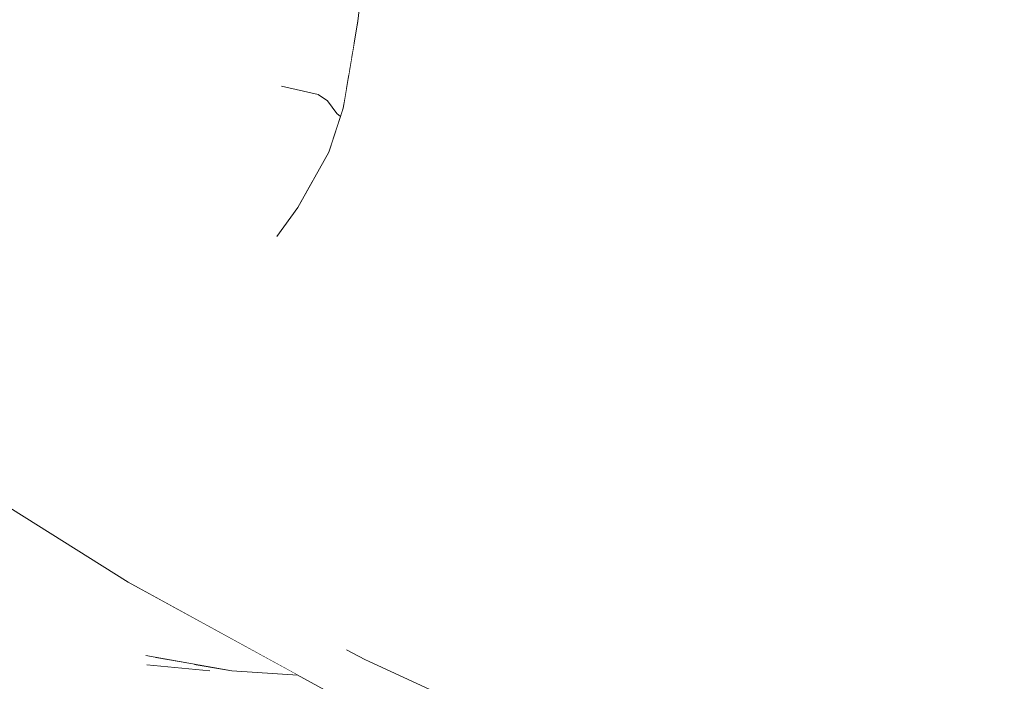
# Model space of a CAD drawing. Header units: millimetres. Extents: x -30280 to 309309, y -17460 to 4378.
# Tile 724 of 1056: x 247527 to 247623, y -13014 to -12949. Entities that reach past the tile are written whole.
import ezdxf

# ---------------------------------------------------------------- set-up
doc = ezdxf.new("R2010")
doc.units = ezdxf.units.MM
doc.header["$MEASUREMENT"] = 0
doc.linetypes.add('Wipeout_Contour', pattern=[1000, 0, -1000])
doc.layers.add('Nuevo_09_EI_Mobiliari general', color=7, linetype='Continuous')
doc.layers.add('Nuevo_09_EI_Mobiliari general_Pluma_Nº__1', color=7, linetype='Continuous', lineweight=5)

# ---------------------------------------------------------------- blocks, each defined once
blk = doc.blocks.new('Elem Sección_535_6', base_point=(235890.588, -13459.976))
at = {"color": 254, "linetype": 'Wipeout_Contour', "lineweight": 0, "ltscale": 7433274.861922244}
blk.add_wipeout([(246697.224, -12764.976), (246697.224, -13099.976), (247577.013, -13099.976), (247577.013, -13054.405), (247579.356, -13051.751), (247614.555, -13051.751), (247614.854, -13050.684), (247522.109, -13050.684), (247515.287, -13047.649), (247514.577, -13045.81), (247511.15, -13045.972), (247504.321, -13046.045), (247496.678, -13045.972), (247490.267, -13045.774), (247486.807, -13045.503), (247475.773, -12877.645), (247476.191, -12877.374), (247478.643, -12877.257), (247475.096, -12821.954), (247472.892, -12822.238), (247451.897, -12819.603), (247435.98, -12812.404), (247429.408, -12802.57), (247426.779, -12794.862), (247425.93, -12793.594), (247431.182, -12782.204), (247437.573, -12774.669), (247437.599, -12774.617), (247455.322, -12765.141), (247456.475, -12764.976)], dxfattribs=at).dxf.layer = 'Nuevo_09_EI_Mobiliari general'
at = {"color": 254, "linetype": 'Wipeout_Contour', "lineweight": 0, "ltscale": 5453992.750802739}
blk.add_wipeout([(247535.573, -13011.984), (247512.726, -12999.459), (247514.982, -13033.784), (247515.287, -13032.995), (247522.109, -13029.96), (247622.134, -13029.96), (247617.373, -13026.626), (247615.695, -13022.776), (247614.225, -13022.772), (247606.668, -13025.546), (247602.589, -13026.319), (247589.802, -13025.199), (247586.051, -13023.862), (247583.656, -13022.759), (247583.305, -13022.7), (247570.447, -13022.67), (247554.078, -13013.696), (247547.599, -13013.263), (247547.521, -13013.25), (247545.433, -13013.272), (247539.283, -13012.695), (247537.964, -13011.989)], dxfattribs=at).dxf.layer = 'Nuevo_09_EI_Mobiliari general'
blk = doc.blocks.new('Elem Sección_536_6', base_point=(235890.588, -13459.976))
at = {"color": 254, "linetype": 'Wipeout_Contour', "lineweight": 0, "ltscale": 743696.944697}
blk.add_wipeout([(247561.275, -12938.212), (247559.969, -12949.591), (247560.865, -12954.059)], dxfattribs=at).dxf.layer = 'Nuevo_09_EI_Mobiliari general'
at = {"color": 254, "linetype": 'Wipeout_Contour', "lineweight": 0, "ltscale": 743699.198603}
blk.add_wipeout([(247561.275, -12938.212), (247560.865, -12954.059), (247562.308, -12940.879)], dxfattribs=at).dxf.layer = 'Nuevo_09_EI_Mobiliari general'
at = {"color": 254, "linetype": 'Wipeout_Contour', "lineweight": 0, "ltscale": 743694.330686}
blk.add_wipeout([(247559.969, -12949.591), (247558.527, -12958.125), (247559.215, -12964.331)], dxfattribs=at).dxf.layer = 'Nuevo_09_EI_Mobiliari general'
at = {"color": 254, "linetype": 'Wipeout_Contour', "lineweight": 0, "ltscale": 743726.318756}
blk.add_wipeout([(247560.865, -12954.059), (247586.837, -12963.931), (247562.308, -12940.879)], dxfattribs=at).dxf.layer = 'Nuevo_09_EI_Mobiliari general'
at = {"color": 254, "linetype": 'Wipeout_Contour', "lineweight": 0, "ltscale": 743690.938591}
blk.add_wipeout([(247558.527, -12958.125), (247557.111, -12962.435), (247557.405, -12970.837)], dxfattribs=at).dxf.layer = 'Nuevo_09_EI_Mobiliari general'
at = {"color": 254, "linetype": 'Wipeout_Contour', "lineweight": 0, "ltscale": 743752.727034}
blk.add_wipeout([(247586.837, -12963.931), (247588.584, -12946.773), (247562.308, -12940.879)], dxfattribs=at).dxf.layer = 'Nuevo_09_EI_Mobiliari general'
at = {"color": 254, "linetype": 'Wipeout_Contour', "lineweight": 0, "ltscale": 743696.458502}
blk.add_wipeout([(247559.215, -12964.331), (247560.865, -12954.059), (247559.969, -12949.591)], dxfattribs=at).dxf.layer = 'Nuevo_09_EI_Mobiliari general'
at = {"color": 254, "linetype": 'Wipeout_Contour', "lineweight": 0, "ltscale": 743808.286609}
blk.add_wipeout([(247588.584, -12946.773), (247586.837, -12963.931), (247615.634, -12967.79)], dxfattribs=at).dxf.layer = 'Nuevo_09_EI_Mobiliari general'
at = {"color": 254, "linetype": 'Wipeout_Contour', "lineweight": 0, "ltscale": 743723.069968}
blk.add_wipeout([(247559.215, -12964.331), (247584.728, -12978.045), (247560.865, -12954.059)], dxfattribs=at).dxf.layer = 'Nuevo_09_EI_Mobiliari general'
at = {"color": 254, "linetype": 'Wipeout_Contour', "lineweight": 0, "ltscale": 743837.220565}
blk.add_wipeout([(247615.634, -12967.79), (247617.5, -12949.077), (247588.584, -12946.773)], dxfattribs=at).dxf.layer = 'Nuevo_09_EI_Mobiliari general'
at = {"color": 254, "linetype": 'Wipeout_Contour', "lineweight": 0, "ltscale": 743749.779751}
blk.add_wipeout([(247560.865, -12954.059), (247584.728, -12978.045), (247586.837, -12963.931)], dxfattribs=at).dxf.layer = 'Nuevo_09_EI_Mobiliari general'
at = {"color": 254, "linetype": 'Wipeout_Contour', "lineweight": 0, "ltscale": 743692.734851}
blk.add_wipeout([(247557.405, -12970.837), (247559.215, -12964.331), (247558.527, -12958.125)], dxfattribs=at).dxf.layer = 'Nuevo_09_EI_Mobiliari general'
at = {"color": 254, "linetype": 'Wipeout_Contour', "lineweight": 0, "ltscale": 743879.232053}
blk.add_wipeout([(247617.5, -12949.077), (247615.634, -12967.79), (247628.696, -12968.159)], dxfattribs=at).dxf.layer = 'Nuevo_09_EI_Mobiliari general'
at = {"color": 254, "linetype": 'Wipeout_Contour', "lineweight": 0, "ltscale": 743718.394644}
blk.add_wipeout([(247557.405, -12970.837), (247582.048, -12989.404), (247559.215, -12964.331)], dxfattribs=at).dxf.layer = 'Nuevo_09_EI_Mobiliari general'
at = {"color": 254, "linetype": 'Wipeout_Contour', "lineweight": 0, "ltscale": 743804.583569}
blk.add_wipeout([(247586.837, -12963.931), (247584.728, -12978.045), (247613.345, -12983.404)], dxfattribs=at).dxf.layer = 'Nuevo_09_EI_Mobiliari general'
at = {"color": 254, "linetype": 'Wipeout_Contour', "lineweight": 0, "ltscale": 743892.421342}
blk.add_wipeout([(247628.696, -12968.159), (247630.573, -12949.297), (247617.5, -12949.077)], dxfattribs=at).dxf.layer = 'Nuevo_09_EI_Mobiliari general'
at = {"color": 254, "linetype": 'Wipeout_Contour', "lineweight": 0, "ltscale": 743683.76337}
blk.add_wipeout([(247557.111, -12962.435), (247554.062, -12967.858), (247553.671, -12978.676)], dxfattribs=at).dxf.layer = 'Nuevo_09_EI_Mobiliari general'
at = {"color": 254, "linetype": 'Wipeout_Contour', "lineweight": 0, "ltscale": 743745.251237}
blk.add_wipeout([(247559.215, -12964.331), (247582.048, -12989.404), (247584.728, -12978.045)], dxfattribs=at).dxf.layer = 'Nuevo_09_EI_Mobiliari general'
at = {"color": 254, "linetype": 'Wipeout_Contour', "lineweight": 0, "ltscale": 743834.03764}
blk.add_wipeout([(247613.345, -12983.404), (247615.634, -12967.79), (247586.837, -12963.931)], dxfattribs=at).dxf.layer = 'Nuevo_09_EI_Mobiliari general'
at = {"color": 254, "linetype": 'Wipeout_Contour', "lineweight": 0, "ltscale": 743686.461127}
blk.add_wipeout([(247553.671, -12978.676), (247557.405, -12970.837), (247557.111, -12962.435)], dxfattribs=at).dxf.layer = 'Nuevo_09_EI_Mobiliari general'
at = {"color": 254, "linetype": 'Wipeout_Contour', "lineweight": 0, "ltscale": 743875.366255}
blk.add_wipeout([(247615.634, -12967.79), (247613.345, -12983.404), (247626.39, -12983.916)], dxfattribs=at).dxf.layer = 'Nuevo_09_EI_Mobiliari general'
at = {"color": 254, "linetype": 'Wipeout_Contour', "lineweight": 0, "ltscale": 743798.786853}
blk.add_wipeout([(247584.728, -12978.045), (247582.048, -12989.404), (247610.325, -12996.66)], dxfattribs=at).dxf.layer = 'Nuevo_09_EI_Mobiliari general'
at = {"color": 254, "linetype": 'Wipeout_Contour', "lineweight": 0, "ltscale": 743889.202107}
blk.add_wipeout([(247626.39, -12983.916), (247628.696, -12968.159), (247615.634, -12967.79)], dxfattribs=at).dxf.layer = 'Nuevo_09_EI_Mobiliari general'
at = {"color": 254, "linetype": 'Wipeout_Contour', "lineweight": 0, "ltscale": 743708.96774}
blk.add_wipeout([(247557.405, -12970.837), (247553.671, -12978.676), (247576.798, -13002.58)], dxfattribs=at).dxf.layer = 'Nuevo_09_EI_Mobiliari general'
at = {"color": 254, "linetype": 'Wipeout_Contour', "lineweight": 0, "ltscale": 743828.910604}
blk.add_wipeout([(247610.325, -12996.66), (247613.345, -12983.404), (247584.728, -12978.045)], dxfattribs=at).dxf.layer = 'Nuevo_09_EI_Mobiliari general'
at = {"color": 254, "linetype": 'Wipeout_Contour', "lineweight": 0, "ltscale": 743676.564455}
blk.add_wipeout([(247554.062, -12967.858), (247552.018, -12970.705), (247551.111, -12982.705)], dxfattribs=at).dxf.layer = 'Nuevo_09_EI_Mobiliari general'
at = {"color": 254, "linetype": 'Wipeout_Contour', "lineweight": 0, "ltscale": 743737.261427}
blk.add_wipeout([(247582.048, -12989.404), (247557.405, -12970.837), (247576.798, -13002.58)], dxfattribs=at).dxf.layer = 'Nuevo_09_EI_Mobiliari general'
at = {"color": 254, "linetype": 'Wipeout_Contour', "lineweight": 0, "ltscale": 743869.175513}
blk.add_wipeout([(247613.345, -12983.404), (247610.325, -12996.66), (247623.338, -12997.354)], dxfattribs=at).dxf.layer = 'Nuevo_09_EI_Mobiliari general'
at = {"color": 254, "linetype": 'Wipeout_Contour', "lineweight": 0, "ltscale": 743678.100684}
blk.add_wipeout([(247551.111, -12982.705), (247553.671, -12978.676), (247554.062, -12967.858)], dxfattribs=at).dxf.layer = 'Nuevo_09_EI_Mobiliari general'
at = {"color": 254, "linetype": 'Wipeout_Contour', "lineweight": 0, "ltscale": 743883.969118}
blk.add_wipeout([(247623.338, -12997.354), (247626.39, -12983.916), (247613.345, -12983.404)], dxfattribs=at).dxf.layer = 'Nuevo_09_EI_Mobiliari general'
at = {"color": 254, "linetype": 'Wipeout_Contour', "lineweight": 0, "ltscale": 743787.023482}
blk.add_wipeout([(247582.048, -12989.404), (247576.798, -13002.58), (247604.483, -13011.923)], dxfattribs=at).dxf.layer = 'Nuevo_09_EI_Mobiliari general'
at = {"color": 254, "linetype": 'Wipeout_Contour', "lineweight": 0, "ltscale": 991575.814057}
blk.add_wipeout([(247549.281, -12970.504), (247555.534, -12965.24), (247557.111, -12962.435), (247557.566, -12961.05)], dxfattribs=at).dxf.layer = 'Nuevo_09_EI_Mobiliari general'
at = {"color": 254, "linetype": 'Wipeout_Contour', "lineweight": 0, "ltscale": 743699.997948}
blk.add_wipeout([(247553.671, -12978.676), (247551.111, -12982.705), (247573.1, -13009.221)], dxfattribs=at).dxf.layer = 'Nuevo_09_EI_Mobiliari general'
at = {"color": 254, "linetype": 'Wipeout_Contour', "lineweight": 0, "ltscale": 743819.577667}
blk.add_wipeout([(247610.325, -12996.66), (247582.048, -12989.404), (247604.483, -13011.923)], dxfattribs=at).dxf.layer = 'Nuevo_09_EI_Mobiliari general'
at = {"color": 254, "linetype": 'Wipeout_Contour', "lineweight": 0, "ltscale": 991568.559004}
blk.add_wipeout([(247549.281, -12970.504), (247552.018, -12970.705), (247554.062, -12967.858), (247555.534, -12965.24)], dxfattribs=at).dxf.layer = 'Nuevo_09_EI_Mobiliari general'
at = {"color": 254, "linetype": 'Wipeout_Contour', "lineweight": 0, "ltscale": 743726.002362}
blk.add_wipeout([(247573.1, -13009.221), (247576.798, -13002.58), (247553.671, -12978.676)], dxfattribs=at).dxf.layer = 'Nuevo_09_EI_Mobiliari general'
at = {"color": 254, "linetype": 'Wipeout_Contour', "lineweight": 0, "ltscale": 743856.521563}
blk.add_wipeout([(247610.325, -12996.66), (247604.483, -13011.923), (247617.439, -13012.816)], dxfattribs=at).dxf.layer = 'Nuevo_09_EI_Mobiliari general'
at = {"color": 254, "linetype": 'Wipeout_Contour', "lineweight": 0, "ltscale": 991577.127802}
blk.add_wipeout([(247557.913, -12958.628), (247547.743, -12969.924), (247557.702, -12960.636), (247558.266, -12958.92)], dxfattribs=at).dxf.layer = 'Nuevo_09_EI_Mobiliari general'
at = {"color": 254, "linetype": 'Wipeout_Contour', "lineweight": 0, "ltscale": 743668.222002}
blk.add_wipeout([(247552.018, -12970.705), (247549.281, -12970.504), (247547.448, -12983.749)], dxfattribs=at).dxf.layer = 'Nuevo_09_EI_Mobiliari general'
at = {"color": 254, "linetype": 'Wipeout_Contour', "lineweight": 0, "ltscale": 743874.4438}
blk.add_wipeout([(247623.338, -12997.354), (247610.325, -12996.66), (247617.439, -13012.816)], dxfattribs=at).dxf.layer = 'Nuevo_09_EI_Mobiliari general'
at = {"color": 254, "linetype": 'Wipeout_Contour', "lineweight": 0, "ltscale": 743775.434992}
blk.add_wipeout([(247576.798, -13002.58), (247573.1, -13009.221), (247600.34, -13019.585)], dxfattribs=at).dxf.layer = 'Nuevo_09_EI_Mobiliari general'
at = {"color": 254, "linetype": 'Wipeout_Contour', "lineweight": 0, "ltscale": 743690.976495}
blk.add_wipeout([(247558.395, -12958.528), (247557.913, -12958.628), (247558.39, -12958.541)], dxfattribs=at).dxf.layer = 'Nuevo_09_EI_Mobiliari general'
at = {"color": 254, "linetype": 'Wipeout_Contour', "lineweight": 0, "ltscale": 743670.335874}
blk.add_wipeout([(247547.448, -12983.749), (247551.111, -12982.705), (247552.018, -12970.705)], dxfattribs=at).dxf.layer = 'Nuevo_09_EI_Mobiliari general'
at = {"color": 254, "linetype": 'Wipeout_Contour', "lineweight": 0, "ltscale": 743893.065358}
blk.add_wipeout([(247623.338, -12997.354), (247617.439, -13012.816), (247628.261, -13009.436)], dxfattribs=at).dxf.layer = 'Nuevo_09_EI_Mobiliari general'
at = {"color": 254, "linetype": 'Wipeout_Contour', "lineweight": 0, "ltscale": 743806.211046}
blk.add_wipeout([(247600.34, -13019.585), (247604.483, -13011.923), (247576.798, -13002.58)], dxfattribs=at).dxf.layer = 'Nuevo_09_EI_Mobiliari general'
at = {"color": 254, "linetype": 'Wipeout_Contour', "lineweight": 0, "ltscale": 743691.124909}
blk.add_wipeout([(247558.39, -12958.541), (247557.913, -12958.628), (247558.266, -12958.92)], dxfattribs=at).dxf.layer = 'Nuevo_09_EI_Mobiliari general'
at = {"color": 254, "linetype": 'Wipeout_Contour', "lineweight": 0, "ltscale": 991569.353194}
blk.add_wipeout([(247547.743, -12969.924), (247549.281, -12970.504), (247557.566, -12961.05), (247557.702, -12960.636)], dxfattribs=at).dxf.layer = 'Nuevo_09_EI_Mobiliari general'
at = {"color": 254, "linetype": 'Wipeout_Contour', "lineweight": 0, "ltscale": 743688.475411}
blk.add_wipeout([(247551.111, -12982.705), (247547.448, -12983.749), (247567.391, -13013.015)], dxfattribs=at).dxf.layer = 'Nuevo_09_EI_Mobiliari general'
at = {"color": 254, "linetype": 'Wipeout_Contour', "lineweight": 0, "ltscale": 743844.106663}
blk.add_wipeout([(247604.483, -13011.923), (247600.34, -13019.585), (247613.253, -13020.575)], dxfattribs=at).dxf.layer = 'Nuevo_09_EI_Mobiliari general'
at = {"color": 254, "linetype": 'Wipeout_Contour', "lineweight": 0, "ltscale": 743678.091354}
blk.add_wipeout([(247557.913, -12958.628), (247556.997, -12957.387), (247546.345, -12968.667)], dxfattribs=at).dxf.layer = 'Nuevo_09_EI_Mobiliari general'
at = {"color": 254, "linetype": 'Wipeout_Contour', "lineweight": 0, "ltscale": 743661.540225}
blk.add_wipeout([(247549.281, -12970.504), (247547.743, -12969.924), (247545.298, -12983.494)], dxfattribs=at).dxf.layer = 'Nuevo_09_EI_Mobiliari general'
at = {"color": 254, "linetype": 'Wipeout_Contour', "lineweight": 0, "ltscale": 743714.915429}
blk.add_wipeout([(247567.391, -13013.015), (247573.1, -13009.221), (247551.111, -12982.705)], dxfattribs=at).dxf.layer = 'Nuevo_09_EI_Mobiliari general'
at = {"color": 254, "linetype": 'Wipeout_Contour', "lineweight": 0, "ltscale": 743860.430064}
blk.add_wipeout([(247613.253, -13020.575), (247617.439, -13012.816), (247604.483, -13011.923)], dxfattribs=at).dxf.layer = 'Nuevo_09_EI_Mobiliari general'
at = {"color": 254, "linetype": 'Wipeout_Contour', "lineweight": 0, "ltscale": 743690.466917}
blk.add_wipeout([(247556.997, -12957.387), (247558.703, -12957.085), (247558.711, -12957.035)], dxfattribs=at).dxf.layer = 'Nuevo_09_EI_Mobiliari general'
at = {"color": 254, "linetype": 'Wipeout_Contour', "lineweight": 0, "ltscale": 743670.345102}
blk.add_wipeout([(247546.345, -12968.667), (247547.743, -12969.924), (247557.913, -12958.628)], dxfattribs=at).dxf.layer = 'Nuevo_09_EI_Mobiliari general'
at = {"color": 254, "linetype": 'Wipeout_Contour', "lineweight": 0, "ltscale": 743662.092848}
blk.add_wipeout([(247545.298, -12983.494), (247547.448, -12983.749), (247549.281, -12970.504)], dxfattribs=at).dxf.layer = 'Nuevo_09_EI_Mobiliari general'
at = {"color": 254, "linetype": 'Wipeout_Contour', "lineweight": 0, "ltscale": 743760.257114}
blk.add_wipeout([(247573.1, -13009.221), (247567.391, -13013.015), (247593.831, -13024.453)], dxfattribs=at).dxf.layer = 'Nuevo_09_EI_Mobiliari general'
at = {"color": 254, "linetype": 'Wipeout_Contour', "lineweight": 0, "ltscale": 743880.731353}
blk.add_wipeout([(247617.439, -13012.816), (247613.253, -13020.575), (247624.237, -13016.826)], dxfattribs=at).dxf.layer = 'Nuevo_09_EI_Mobiliari general'
at = {"color": 254, "linetype": 'Wipeout_Contour', "lineweight": 0, "ltscale": 1239484.284729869}
blk.add_wipeout([(247556.997, -12957.387), (247557.913, -12958.628), (247558.395, -12958.528), (247558.527, -12958.125), (247558.703, -12957.085)], dxfattribs=at).dxf.layer = 'Nuevo_09_EI_Mobiliari general'
at = {"color": 254, "linetype": 'Wipeout_Contour', "lineweight": 0, "ltscale": 743656.405529}
blk.add_wipeout([(247547.743, -12969.924), (247546.345, -12968.667), (247543.323, -12982.218)], dxfattribs=at).dxf.layer = 'Nuevo_09_EI_Mobiliari general'
at = {"color": 254, "linetype": 'Wipeout_Contour', "lineweight": 0, "ltscale": 743679.306777}
blk.add_wipeout([(247547.448, -12983.749), (247545.298, -12983.494), (247563.89, -13013.48)], dxfattribs=at).dxf.layer = 'Nuevo_09_EI_Mobiliari general'
at = {"color": 254, "linetype": 'Wipeout_Contour', "lineweight": 0, "ltscale": 743792.983517}
blk.add_wipeout([(247593.831, -13024.453), (247600.34, -13019.585), (247573.1, -13009.221)], dxfattribs=at).dxf.layer = 'Nuevo_09_EI_Mobiliari general'
at = {"color": 254, "linetype": 'Wipeout_Contour', "lineweight": 0, "ltscale": 743894.884465}
blk.add_wipeout([(247624.237, -13016.826), (247628.261, -13009.436), (247617.439, -13012.816)], dxfattribs=at).dxf.layer = 'Nuevo_09_EI_Mobiliari general'
at = {"layer": 'Nuevo_09_EI_Mobiliari general_Pluma_Nº__1', "color": 7, "linetype": 'Continuous', "lineweight": 5}
for p in [(247558.266, -12958.92), (247557.913, -12958.628), (247557.913, -12958.628)]:
    blk.add_line(p, (247557.913, -12958.628), dxfattribs=at)
at = {"color": 254, "linetype": 'Wipeout_Contour', "lineweight": 0, "ltscale": 743675.02541}
blk.add_wipeout([(247556.997, -12957.387), (247556.076, -12956.784), (247545.248, -12967.992)], dxfattribs=at).dxf.layer = 'Nuevo_09_EI_Mobiliari general'
at = {"color": 254, "linetype": 'Wipeout_Contour', "lineweight": 0, "ltscale": 743702.260189}
blk.add_wipeout([(247563.89, -13013.48), (247567.391, -13013.015), (247547.448, -12983.749)], dxfattribs=at).dxf.layer = 'Nuevo_09_EI_Mobiliari general'
at = {"color": 254, "linetype": 'Wipeout_Contour', "lineweight": 0, "ltscale": 991866.730667}
blk.add_wipeout([(247620.593, -13019.478), (247626.938, -13019.478), (247627.731, -13012.241), (247624.237, -13016.826)], dxfattribs=at).dxf.layer = 'Nuevo_09_EI_Mobiliari general'
at = {"color": 254, "linetype": 'Wipeout_Contour', "lineweight": 0, "ltscale": 743689.701077}
blk.add_wipeout([(247556.076, -12956.784), (247558.842, -12956.262), (247558.849, -12956.22)], dxfattribs=at).dxf.layer = 'Nuevo_09_EI_Mobiliari general'
at = {"color": 254, "linetype": 'Wipeout_Contour', "lineweight": 0, "ltscale": 743666.802447}
blk.add_wipeout([(247545.248, -12967.992), (247546.345, -12968.667), (247556.997, -12957.387)], dxfattribs=at).dxf.layer = 'Nuevo_09_EI_Mobiliari general'
at = {"color": 254, "linetype": 'Wipeout_Contour', "lineweight": 0, "ltscale": 743656.415335}
blk.add_wipeout([(247543.323, -12982.218), (247545.298, -12983.494), (247547.743, -12969.924)], dxfattribs=at).dxf.layer = 'Nuevo_09_EI_Mobiliari general'
at = {"color": 254, "linetype": 'Wipeout_Contour', "lineweight": 0, "ltscale": 743747.36902}
blk.add_wipeout([(247567.391, -13013.015), (247563.89, -13013.48), (247589.802, -13025.199)], dxfattribs=at).dxf.layer = 'Nuevo_09_EI_Mobiliari general'
at = {"layer": 'Nuevo_09_EI_Mobiliari general_Pluma_Nº__1', "color": 7, "linetype": 'Continuous', "lineweight": 5}
blk.add_line((247558.527, -12958.125), (247557.111, -12962.435), dxfattribs=at)
at = {"color": 254, "linetype": 'Wipeout_Contour', "lineweight": 0, "ltscale": 991585.714286}
blk.add_wipeout([(247556.076, -12956.784), (247556.997, -12957.387), (247558.711, -12957.035), (247558.842, -12956.262)], dxfattribs=at).dxf.layer = 'Nuevo_09_EI_Mobiliari general'
at = {"color": 254, "linetype": 'Wipeout_Contour', "lineweight": 0, "ltscale": 743652.398628}
blk.add_wipeout([(247546.345, -12968.667), (247545.248, -12967.992), (247542.012, -12981.455)], dxfattribs=at).dxf.layer = 'Nuevo_09_EI_Mobiliari general'
at = {"color": 254, "linetype": 'Wipeout_Contour', "lineweight": 0, "ltscale": 743671.793201}
blk.add_wipeout([(247545.298, -12983.494), (247543.323, -12982.218), (247560.638, -13012.16)], dxfattribs=at).dxf.layer = 'Nuevo_09_EI_Mobiliari general'
at = {"color": 254, "linetype": 'Wipeout_Contour', "lineweight": 0, "ltscale": 743777.180689}
blk.add_wipeout([(247589.802, -13025.199), (247593.831, -13024.453), (247567.391, -13013.015)], dxfattribs=at).dxf.layer = 'Nuevo_09_EI_Mobiliari general'
at = {"layer": 'Nuevo_09_EI_Mobiliari general_Pluma_Nº__1', "color": 7, "linetype": 'Continuous', "lineweight": 5}
blk.add_line((247557.913, -12958.628), (247556.997, -12957.387), dxfattribs=at)
at = {"color": 254, "linetype": 'Wipeout_Contour', "lineweight": 0, "ltscale": 743667.43866}
blk.add_wipeout([(247556.076, -12956.784), (247552.481, -12955.951), (247542.1, -12967.273)], dxfattribs=at).dxf.layer = 'Nuevo_09_EI_Mobiliari general'
at = {"color": 254, "linetype": 'Wipeout_Contour', "lineweight": 0, "ltscale": 743651.711779}
blk.add_wipeout([(247542.012, -12981.455), (247543.323, -12982.218), (247546.345, -12968.667)], dxfattribs=at).dxf.layer = 'Nuevo_09_EI_Mobiliari general'
at = {"color": 254, "linetype": 'Wipeout_Contour', "lineweight": 0, "ltscale": 743693.309025}
blk.add_wipeout([(247560.638, -13012.16), (247563.89, -13013.48), (247545.298, -12983.494)], dxfattribs=at).dxf.layer = 'Nuevo_09_EI_Mobiliari general'
at = {"color": 254, "linetype": 'Wipeout_Contour', "lineweight": 0, "ltscale": 743686.435673}
blk.add_wipeout([(247552.481, -12955.951), (247559.087, -12954.812), (247559.127, -12954.575)], dxfattribs=at).dxf.layer = 'Nuevo_09_EI_Mobiliari general'
at = {"color": 254, "linetype": 'Wipeout_Contour', "lineweight": 0, "ltscale": 743661.406974}
blk.add_wipeout([(247542.1, -12967.273), (247545.248, -12967.992), (247556.076, -12956.784)], dxfattribs=at).dxf.layer = 'Nuevo_09_EI_Mobiliari general'
at = {"color": 254, "linetype": 'Wipeout_Contour', "lineweight": 0, "ltscale": 743666.610411}
blk.add_wipeout([(247543.323, -12982.218), (247542.012, -12981.455), (247558.856, -13011.205)], dxfattribs=at).dxf.layer = 'Nuevo_09_EI_Mobiliari general'
at = {"color": 254, "linetype": 'Wipeout_Contour', "lineweight": 0, "ltscale": 743736.77454}
blk.add_wipeout([(247563.89, -13013.48), (247560.638, -13012.16), (247586.051, -13023.862)], dxfattribs=at).dxf.layer = 'Nuevo_09_EI_Mobiliari general'
at = {"layer": 'Nuevo_09_EI_Mobiliari general_Pluma_Nº__1', "color": 7, "linetype": 'Continuous', "lineweight": 5}
for p, q in [((247557.111, -12962.435), (247554.062, -12967.858)), ((247554.062, -12967.858), (247552.018, -12970.705))]:
    blk.add_line(p, q, dxfattribs=at)
at = {"color": 254, "linetype": 'Wipeout_Contour', "lineweight": 0, "ltscale": 991581.177858}
blk.add_wipeout([(247552.481, -12955.951), (247556.076, -12956.784), (247558.849, -12956.22), (247559.087, -12954.812)], dxfattribs=at).dxf.layer = 'Nuevo_09_EI_Mobiliari general'
at = {"color": 254, "linetype": 'Wipeout_Contour', "lineweight": 0, "ltscale": 743645.733729}
blk.add_wipeout([(247545.248, -12967.992), (247542.1, -12967.273), (247539.402, -12980.873)], dxfattribs=at).dxf.layer = 'Nuevo_09_EI_Mobiliari general'
at = {"color": 254, "linetype": 'Wipeout_Contour', "lineweight": 0, "ltscale": 743686.051462}
blk.add_wipeout([(247558.856, -13011.205), (247560.638, -13012.16), (247543.323, -12982.218)], dxfattribs=at).dxf.layer = 'Nuevo_09_EI_Mobiliari general'
at = {"color": 254, "linetype": 'Wipeout_Contour', "lineweight": 0, "ltscale": 743765.897955}
blk.add_wipeout([(247586.051, -13023.862), (247589.802, -13025.199), (247563.89, -13013.48)], dxfattribs=at).dxf.layer = 'Nuevo_09_EI_Mobiliari general'
at = {"layer": 'Nuevo_09_EI_Mobiliari general_Pluma_Nº__1', "color": 7, "linetype": 'Continuous', "lineweight": 5}
for p in [(247556.997, -12957.387), (247556.076, -12956.784)]:
    blk.add_line(p, (247556.076, -12956.784), dxfattribs=at)
at = {"color": 254, "linetype": 'Wipeout_Contour', "lineweight": 0, "ltscale": 743646.451059}
blk.add_wipeout([(247539.402, -12980.873), (247542.012, -12981.455), (247545.248, -12967.992)], dxfattribs=at).dxf.layer = 'Nuevo_09_EI_Mobiliari general'
at = {"color": 254, "linetype": 'Wipeout_Contour', "lineweight": 0, "ltscale": 743661.123462}
blk.add_wipeout([(247542.012, -12981.455), (247539.402, -12980.873), (247557.435, -13010.925)], dxfattribs=at).dxf.layer = 'Nuevo_09_EI_Mobiliari general'
at = {"color": 254, "linetype": 'Wipeout_Contour', "lineweight": 0, "ltscale": 743681.421642}
blk.add_wipeout([(247557.435, -13010.925), (247558.856, -13011.205), (247542.012, -12981.455)], dxfattribs=at).dxf.layer = 'Nuevo_09_EI_Mobiliari general'
at = {"color": 254, "linetype": 'Wipeout_Contour', "lineweight": 0, "ltscale": 1239540.317744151}
blk.add_wipeout([(247557.435, -13010.925), (247583.128, -13022.67), (247570.187, -13016.557), (247560.638, -13012.16), (247558.856, -13011.205)], dxfattribs=at).dxf.layer = 'Nuevo_09_EI_Mobiliari general'
at = {"color": 254, "linetype": 'Wipeout_Contour', "lineweight": 0, "ltscale": 1239527.701549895}
blk.add_wipeout([(247543.779, -13004.573), (247576.788, -13022.67), (247583.128, -13022.67), (247557.435, -13010.925), (247557.376, -13010.827)], dxfattribs=at).dxf.layer = 'Nuevo_09_EI_Mobiliari general'
at = {"color": 254, "linetype": 'Wipeout_Contour', "lineweight": 0, "ltscale": 991572.140501}
blk.add_wipeout([(247550.12, -13004.573), (247543.779, -13004.573), (247557.376, -13010.827), (247555.342, -13007.436)], dxfattribs=at).dxf.layer = 'Nuevo_09_EI_Mobiliari general'
at = {"color": 254, "linetype": 'Wipeout_Contour', "lineweight": 0, "ltscale": 743652.284045}
blk.add_wipeout([(247550.12, -13004.573), (247535.037, -12991.661), (247543.779, -13004.573)], dxfattribs=at).dxf.layer = 'Nuevo_09_EI_Mobiliari general'
at = {"color": 254, "linetype": 'Wipeout_Contour', "lineweight": 0, "ltscale": 743649.315448}
blk.add_wipeout([(247541.377, -12991.661), (247535.037, -12991.661), (247550.12, -13004.573)], dxfattribs=at).dxf.layer = 'Nuevo_09_EI_Mobiliari general'
at = {"color": 254, "linetype": 'Wipeout_Contour', "lineweight": 0, "ltscale": 743631.100751}
blk.add_wipeout([(247541.377, -12991.661), (247533.145, -12975.827), (247535.037, -12991.661)], dxfattribs=at).dxf.layer = 'Nuevo_09_EI_Mobiliari general'
at = {"color": 254, "linetype": 'Wipeout_Contour', "lineweight": 0, "ltscale": 743710.263025}
blk.add_wipeout([(247576.788, -13022.67), (247537.438, -13004.573), (247570.447, -13022.67)], dxfattribs=at).dxf.layer = 'Nuevo_09_EI_Mobiliari general'
at = {"color": 254, "linetype": 'Wipeout_Contour', "lineweight": 0, "ltscale": 1487272.975483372}
blk.add_wipeout([(247533.145, -12975.827), (247541.377, -12991.661), (247540.259, -12982.301), (247539.402, -12980.873), (247539.831, -12978.713), (247539.486, -12975.827)], dxfattribs=at).dxf.layer = 'Nuevo_09_EI_Mobiliari general'
at = {"color": 254, "linetype": 'Wipeout_Contour', "lineweight": 0, "ltscale": 743683.305971}
blk.add_wipeout([(247537.438, -13004.573), (247576.788, -13022.67), (247543.779, -13004.573)], dxfattribs=at).dxf.layer = 'Nuevo_09_EI_Mobiliari general'
at = {"layer": 'Nuevo_09_EI_Mobiliari general_Pluma_Nº__1', "color": 7, "linetype": 'Continuous', "lineweight": 5}
for q in [(247558.856, -13011.205), (247586.051, -13023.862)]:
    blk.add_line((247560.638, -13012.16), q, dxfattribs=at)
at = {"color": 254, "linetype": 'Wipeout_Contour', "lineweight": 0, "ltscale": 743628.651252}
blk.add_wipeout([(247537.159, -12964.016), (247533.145, -12975.827), (247539.486, -12975.827)], dxfattribs=at).dxf.layer = 'Nuevo_09_EI_Mobiliari general'
at = {"color": 254, "linetype": 'Wipeout_Contour', "lineweight": 0, "ltscale": 743633.288252}
blk.add_wipeout([(247543.779, -13004.573), (247528.696, -12991.661), (247537.438, -13004.573)], dxfattribs=at).dxf.layer = 'Nuevo_09_EI_Mobiliari general'
at = {"color": 254, "linetype": 'Wipeout_Contour', "lineweight": 0, "ltscale": 1487282.368807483}
blk.add_wipeout([(247537.159, -12964.016), (247539.486, -12975.827), (247541.689, -12969.345), (247542.1, -12967.273), (247542.565, -12966.765), (247543.499, -12964.016)], dxfattribs=at).dxf.layer = 'Nuevo_09_EI_Mobiliari general'
at = {"color": 254, "linetype": 'Wipeout_Contour', "lineweight": 0, "ltscale": 743630.319637}
blk.add_wipeout([(247528.696, -12991.661), (247543.779, -13004.573), (247535.037, -12991.661)], dxfattribs=at).dxf.layer = 'Nuevo_09_EI_Mobiliari general'
at = {"color": 254, "linetype": 'Wipeout_Contour', "lineweight": 0, "ltscale": 743643.905608}
blk.add_wipeout([(247546.14, -12955.951), (247537.159, -12964.016), (247543.499, -12964.016)], dxfattribs=at).dxf.layer = 'Nuevo_09_EI_Mobiliari general'
at = {"color": 254, "linetype": 'Wipeout_Contour', "lineweight": 0, "ltscale": 743640.740663}
blk.add_wipeout([(247541.689, -12969.345), (247539.486, -12975.827), (247539.831, -12978.713)], dxfattribs=at).dxf.layer = 'Nuevo_09_EI_Mobiliari general'
at = {"color": 254, "linetype": 'Wipeout_Contour', "lineweight": 0, "ltscale": 743612.104904}
blk.add_wipeout([(247535.037, -12991.661), (247526.805, -12975.827), (247528.696, -12991.661)], dxfattribs=at).dxf.layer = 'Nuevo_09_EI_Mobiliari general'
at = {"color": 254, "linetype": 'Wipeout_Contour', "lineweight": 0, "ltscale": 743659.144001}
blk.add_wipeout([(247546.14, -12955.951), (247543.499, -12964.016), (247552.481, -12955.951)], dxfattribs=at).dxf.layer = 'Nuevo_09_EI_Mobiliari general'
at = {"color": 254, "linetype": 'Wipeout_Contour', "lineweight": 0, "ltscale": 743615.126337}
blk.add_wipeout([(247526.805, -12975.827), (247535.037, -12991.661), (247533.145, -12975.827)], dxfattribs=at).dxf.layer = 'Nuevo_09_EI_Mobiliari general'
at = {"color": 254, "linetype": 'Wipeout_Contour', "lineweight": 0, "ltscale": 991571.664721}
blk.add_wipeout([(247559.356, -12953.214), (247546.14, -12955.951), (247552.481, -12955.951), (247559.165, -12954.349)], dxfattribs=at).dxf.layer = 'Nuevo_09_EI_Mobiliari general'
at = {"color": 254, "linetype": 'Wipeout_Contour', "lineweight": 0, "ltscale": 743609.655347}
blk.add_wipeout([(247533.145, -12975.827), (247530.818, -12964.016), (247526.805, -12975.827)], dxfattribs=at).dxf.layer = 'Nuevo_09_EI_Mobiliari general'
at = {"color": 254, "linetype": 'Wipeout_Contour', "lineweight": 0, "ltscale": 743599.720136}
blk.add_wipeout([(247537.438, -13004.573), (247515.656, -12983.432), (247523.902, -12996.094)], dxfattribs=at).dxf.layer = 'Nuevo_09_EI_Mobiliari general'
at = {"color": 254, "linetype": 'Wipeout_Contour', "lineweight": 0, "ltscale": 743686.487538}
blk.add_wipeout([(247552.481, -12955.951), (247559.127, -12954.575), (247559.165, -12954.349)], dxfattribs=at).dxf.layer = 'Nuevo_09_EI_Mobiliari general'
at = {"color": 254, "linetype": 'Wipeout_Contour', "lineweight": 0, "ltscale": 743619.590579}
blk.add_wipeout([(247530.818, -12964.016), (247533.145, -12975.827), (247537.159, -12964.016)], dxfattribs=at).dxf.layer = 'Nuevo_09_EI_Mobiliari general'
at = {"color": 254, "linetype": 'Wipeout_Contour', "lineweight": 0, "ltscale": 743604.044543}
blk.add_wipeout([(247515.656, -12983.432), (247537.438, -13004.573), (247528.696, -12991.661)], dxfattribs=at).dxf.layer = 'Nuevo_09_EI_Mobiliari general'
at = {"color": 254, "linetype": 'Wipeout_Contour', "lineweight": 0, "ltscale": 743624.909659}
blk.add_wipeout([(247537.159, -12964.016), (247539.799, -12955.951), (247530.818, -12964.016)], dxfattribs=at).dxf.layer = 'Nuevo_09_EI_Mobiliari general'
at = {"color": 254, "linetype": 'Wipeout_Contour', "lineweight": 0, "ltscale": 743579.611407}
blk.add_wipeout([(247528.696, -12991.661), (247514.372, -12967.905), (247515.656, -12983.432)], dxfattribs=at).dxf.layer = 'Nuevo_09_EI_Mobiliari general'
at = {"color": 254, "linetype": 'Wipeout_Contour', "lineweight": 0, "ltscale": 991527.779454}
blk.add_wipeout([(247514.83, -12995.209), (247547.599, -13013.263), (247554.078, -13013.696), (247545.721, -13009.114)], dxfattribs=at).dxf.layer = 'Nuevo_09_EI_Mobiliari general'
at = {"color": 254, "linetype": 'Wipeout_Contour', "lineweight": 0, "ltscale": 743640.148039}
blk.add_wipeout([(247539.799, -12955.951), (247537.159, -12964.016), (247546.14, -12955.951)], dxfattribs=at).dxf.layer = 'Nuevo_09_EI_Mobiliari general'
at = {"color": 254, "linetype": 'Wipeout_Contour', "lineweight": 0, "ltscale": 743589.552529}
blk.add_wipeout([(247514.372, -12967.905), (247528.696, -12991.661), (247526.805, -12975.827)], dxfattribs=at).dxf.layer = 'Nuevo_09_EI_Mobiliari general'
at = {"color": 254, "linetype": 'Wipeout_Contour', "lineweight": 0, "ltscale": 991486.662454}
blk.add_wipeout([(247523.902, -12996.094), (247514.83, -12995.209), (247545.721, -13009.114), (247537.438, -13004.573)], dxfattribs=at).dxf.layer = 'Nuevo_09_EI_Mobiliari general'
at = {"color": 254, "linetype": 'Wipeout_Contour', "lineweight": 0, "ltscale": 991559.485923}
blk.add_wipeout([(247539.799, -12955.951), (247546.14, -12955.951), (247559.432, -12952.766), (247559.586, -12951.853)], dxfattribs=at).dxf.layer = 'Nuevo_09_EI_Mobiliari general'
at = {"color": 254, "linetype": 'Wipeout_Contour', "lineweight": 0, "ltscale": 743594.285257}
blk.add_wipeout([(247518.839, -12956.324), (247526.805, -12975.827), (247530.818, -12964.016)], dxfattribs=at).dxf.layer = 'Nuevo_09_EI_Mobiliari general'
at = {"color": 254, "linetype": 'Wipeout_Contour', "lineweight": 0, "ltscale": 991477.669458}
blk.add_wipeout([(247547.599, -13013.263), (247512.542, -12996.659), (247512.575, -12997.155), (247539.167, -13011.782)], dxfattribs=at).dxf.layer = 'Nuevo_09_EI_Mobiliari general'
at = {"color": 254, "linetype": 'Wipeout_Contour', "lineweight": 0, "ltscale": 743594.071082}
blk.add_wipeout([(247530.818, -12964.016), (247528.13, -12948.416), (247518.839, -12956.324)], dxfattribs=at).dxf.layer = 'Nuevo_09_EI_Mobiliari general'
at = {"color": 254, "linetype": 'Wipeout_Contour', "lineweight": 0, "ltscale": 743680.498384}
blk.add_wipeout([(247546.14, -12955.951), (247559.356, -12953.214), (247559.432, -12952.766)], dxfattribs=at).dxf.layer = 'Nuevo_09_EI_Mobiliari general'
at = {"color": 254, "linetype": 'Wipeout_Contour', "lineweight": 0, "ltscale": 991452.861785}
blk.add_wipeout([(247514.83, -12995.209), (247512.419, -12994.782), (247512.542, -12996.659), (247547.599, -13013.263)], dxfattribs=at).dxf.layer = 'Nuevo_09_EI_Mobiliari general'
at = {"color": 254, "linetype": 'Wipeout_Contour', "lineweight": 0, "ltscale": 743615.526122}
blk.add_wipeout([(247528.13, -12948.416), (247530.818, -12964.016), (247539.799, -12955.951)], dxfattribs=at).dxf.layer = 'Nuevo_09_EI_Mobiliari general'
at = {"color": 254, "linetype": 'Wipeout_Contour', "lineweight": 0, "ltscale": 991551.106789}
blk.add_wipeout([(247555.342, -13007.436), (247540.259, -12982.301), (247541.377, -12991.661), (247550.12, -13004.573)], dxfattribs=at).dxf.layer = 'Nuevo_09_EI_Mobiliari general'
at = {"color": 254, "linetype": 'Wipeout_Contour', "lineweight": 0, "ltscale": 991523.642796}
blk.add_wipeout([(247540.367, -13011.993), (247537.929, -13011.988), (247537.967, -13011.99), (247540.382, -13011.995)], dxfattribs=at).dxf.layer = 'Nuevo_09_EI_Mobiliari general'
at = {"color": 254, "linetype": 'Wipeout_Contour', "lineweight": 0, "ltscale": 991543.374428}
blk.add_wipeout([(247539.283, -13012.695), (247545.433, -13013.272), (247547.521, -13013.25), (247544.297, -13012.683)], dxfattribs=at).dxf.layer = 'Nuevo_09_EI_Mobiliari general'
at = {"layer": 'Nuevo_09_EI_Mobiliari general_Pluma_Nº__1', "color": 7, "linetype": 'Continuous', "lineweight": 5}
blk.add_line((247554.078, -13013.696), (247547.599, -13013.263), dxfattribs=at)
at = {"color": 254, "linetype": 'Wipeout_Contour', "lineweight": 0, "ltscale": 991542.393274}
blk.add_wipeout([(247528.13, -12948.416), (247539.799, -12955.951), (247560.374, -12946.062), (247560.861, -12941.821)], dxfattribs=at).dxf.layer = 'Nuevo_09_EI_Mobiliari general'
at = {"color": 254, "linetype": 'Wipeout_Contour', "lineweight": 0, "ltscale": 743640.136629}
blk.add_wipeout([(247535.573, -13011.984), (247540.367, -13011.993), (247539.167, -13011.782)], dxfattribs=at).dxf.layer = 'Nuevo_09_EI_Mobiliari general'
at = {"color": 254, "linetype": 'Wipeout_Contour', "lineweight": 0, "ltscale": 991572.910217}
blk.add_wipeout([(247539.799, -12955.951), (247559.586, -12951.853), (247559.969, -12949.591), (247560.374, -12946.062)], dxfattribs=at).dxf.layer = 'Nuevo_09_EI_Mobiliari general'
at = {"color": 254, "linetype": 'Wipeout_Contour', "lineweight": 0, "ltscale": 743580.86311}
blk.add_wipeout([(247517.837, -12946.698), (247518.839, -12956.324), (247528.13, -12948.416)], dxfattribs=at).dxf.layer = 'Nuevo_09_EI_Mobiliari general'
at = {"color": 254, "linetype": 'Wipeout_Contour', "lineweight": 0, "ltscale": 991466.022065}
blk.add_wipeout([(247512.685, -12998.835), (247512.726, -12999.459), (247535.573, -13011.984), (247539.167, -13011.782)], dxfattribs=at).dxf.layer = 'Nuevo_09_EI_Mobiliari general'
at = {"layer": 'Nuevo_09_EI_Mobiliari general_Pluma_Nº__1', "color": 7, "linetype": 'Continuous', "lineweight": 5}
for p, q in [((247561.275, -12938.212), (247559.969, -12949.591)), ((247559.969, -12949.591), (247558.527, -12958.125))]:
    blk.add_line(p, q, dxfattribs=at)
at = {"color": 254, "linetype": 'Wipeout_Contour', "lineweight": 0, "ltscale": 743656.378289}
blk.add_wipeout([(247543.499, -12964.016), (247542.565, -12966.765), (247552.481, -12955.951)], dxfattribs=at).dxf.layer = 'Nuevo_09_EI_Mobiliari general'
at = {"color": 254, "linetype": 'Wipeout_Contour', "lineweight": 0, "ltscale": 743588.757099}
blk.add_wipeout([(247512.575, -12997.155), (247512.685, -12998.835), (247539.167, -13011.782)], dxfattribs=at).dxf.layer = 'Nuevo_09_EI_Mobiliari general'
at = {"layer": 'Nuevo_09_EI_Mobiliari general_Pluma_Nº__1', "color": 7, "linetype": 'Continuous', "lineweight": 5}
for p, q in [((247556.076, -12956.784), (247552.481, -12955.951)), ((247537.438, -13004.573), (247523.902, -12996.094))]:
    blk.add_line(p, q, dxfattribs=at)
at = {"color": 254, "linetype": 'Wipeout_Contour', "lineweight": 0, "ltscale": 991529.983872}
blk.add_wipeout([(247538.421, -13011.991), (247539.283, -13012.695), (247544.297, -13012.683), (247540.382, -13011.995)], dxfattribs=at).dxf.layer = 'Nuevo_09_EI_Mobiliari general'
at = {"color": 254, "linetype": 'Wipeout_Contour', "lineweight": 0, "ltscale": 743641.101956}
blk.add_wipeout([(247537.967, -13011.99), (247539.283, -13012.695), (247538.421, -13011.991)], dxfattribs=at).dxf.layer = 'Nuevo_09_EI_Mobiliari general'
at = {"layer": 'Nuevo_09_EI_Mobiliari general_Pluma_Nº__1', "color": 7, "linetype": 'Continuous', "lineweight": 5}
for p, q in [((247570.447, -13022.67), (247537.438, -13004.573)), ((247547.599, -13013.263), (247539.167, -13011.782)), ((247539.283, -13012.695), (247545.433, -13013.272))]:
    blk.add_line(p, q, dxfattribs=at)

msp = doc.modelspace()

# ---------------------------------------------------------------- block references
at = {"layer": 'Nuevo_09_EI_Mobiliari general', "lineweight": 0}
msp.add_blockref('Elem Sección_535_6', (235890.588, -13459.976), dxfattribs=at)

# ---------------------------------------------------------------- next in the draw order: block references
msp.add_blockref('Elem Sección_536_6', (235890.588, -13459.976), dxfattribs=at)

doc.saveas('drawing.dxf')
